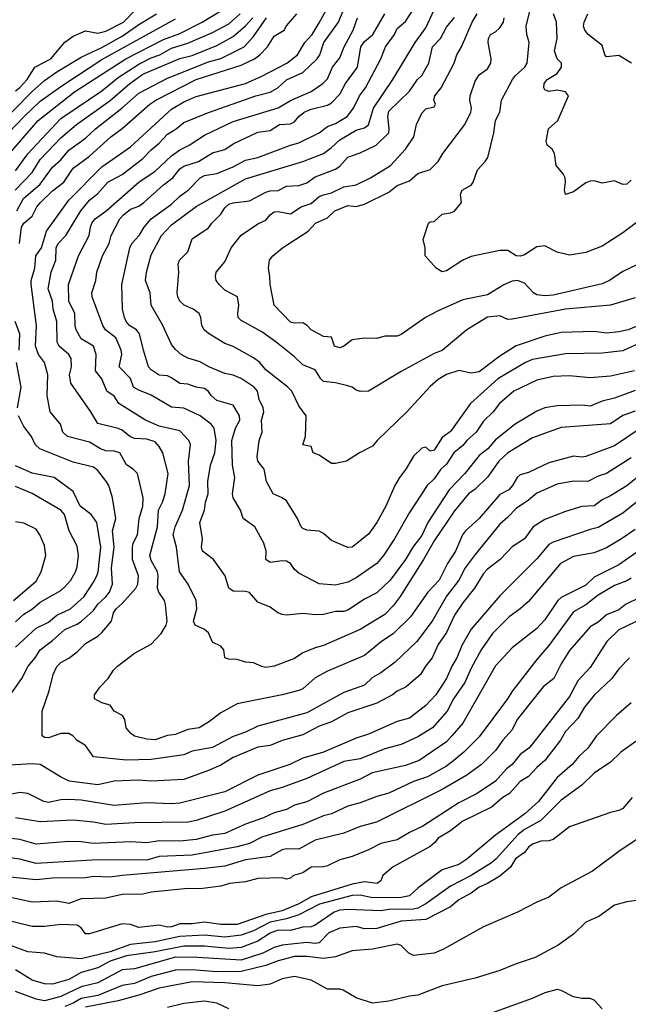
# Model space of a CAD drawing. Header units: metres. Extents: x -51132 to -49532, y -231222 to -229437.
# Tile 312 of 334: x -49686 to -49611, y -230081 to -229961. Entities that reach past the tile are written whole.
import ezdxf

# ---------------------------------------------------------------- set-up
doc = ezdxf.new("R2010")
doc.units = ezdxf.units.M
doc.layers.add('CONTOUR_INDEX', color=1, linetype='Continuous')
doc.layers.add('CONTOUR_INTER', color=3, linetype='Continuous')

msp = doc.modelspace()

# ---------------------------------------------------------------- linework, layer by layer
at = {"layer": 'CONTOUR_INDEX'}
for points, elevation in [([(-49686.08, -229970.14), (-49685.58, -229969.74), (-49684.66, -229968.76), (-49683.75, -229967.26), (-49681.8, -229966.26), (-49680.08, -229964.22), (-49679.08, -229963.48), (-49677.58, -229962.82), (-49676.08, -229963.1), (-49675.08, -229962.88), (-49672.94, -229961.76), (-49671.47, -229960.26)], 35), ([(-49686.13, -229982.26), (-49684.08, -229980.08), (-49683.08, -229978.51), (-49680.58, -229975.88), (-49678.67, -229974.26), (-49674.58, -229971.33), (-49672.15, -229969.26), (-49670.58, -229968.12), (-49666.08, -229966.2), (-49664.58, -229965.82), (-49661.58, -229964.61), (-49659.58, -229963.52), (-49658.08, -229962.24), (-49657.16, -229961.26)], 40), ([(-49610.58, -230009.19), (-49612.08, -230009.72), (-49613.58, -230010.73), (-49619.58, -230011.18), (-49623.08, -230012.42), (-49626.08, -230014.26), (-49627.18, -230015.26), (-49628.58, -230017.23), (-49630.08, -230018.69), (-49630.87, -230019.26), (-49632.58, -230021.32), (-49635.08, -230024.98), (-49636.37, -230027.26), (-49639.23, -230031.76), (-49640.08, -230032.92), (-49641.08, -230033.97), (-49644.08, -230035.81), (-49648.58, -230037.75), (-49649.58, -230038.01), (-49651.08, -230038.63), (-49652.08, -230039.33), (-49654.58, -230040.27), (-49655.58, -230040.41), (-49656.08, -230040.32), (-49657.08, -230039.86), (-49658.08, -230039.79), (-49659.08, -230039.44), (-49660.08, -230039.4), (-49660.58, -230039.26), (-49660.69, -230038.26), (-49661.08, -230037.81), (-49662.08, -230037.34), (-49662.58, -230036.19), (-49663.08, -230035.78), (-49664.22, -230035.26), (-49664.4, -230034.76), (-49664.01, -230033.26), (-49664.1, -230032.26), (-49665.07, -230030.26), (-49666.12, -230028.76), (-49666.47, -230025.76), (-49666.9, -230024.26), (-49666.64, -230023.26), (-49665.73, -230021.26), (-49664.88, -230018.26), (-49665.02, -230015.26), (-49664.76, -230013.26), (-49664.99, -230012.76), (-49666.08, -230011.6), (-49668.58, -230011), (-49670.24, -230010.26), (-49673.49, -230008.26), (-49674.08, -230007.37), (-49674.97, -230006.76), (-49675.58, -230005.26), (-49676.35, -230004.26), (-49676.28, -230002.26), (-49676.58, -230001.26), (-49678.08, -230000.36), (-49678.7, -229999.26), (-49678.83, -229998.76), (-49678.88, -229997.26), (-49679.61, -229995.76), (-49679.64, -229993.76), (-49678.42, -229990.26), (-49677.12, -229987.76), (-49676.97, -229986.76), (-49676.78, -229986.26), (-49676.39, -229985.76), (-49675.08, -229984.8), (-49671.07, -229981.26), (-49669.08, -229979.92), (-49667.08, -229978.08), (-49666.08, -229977.34), (-49664.93, -229976.76), (-49663.08, -229975.56), (-49659.58, -229973.88), (-49654.08, -229972.23), (-49652.58, -229971.34), (-49650.08, -229970.23), (-49648.63, -229969.26), (-49648.08, -229968.68), (-49647.46, -229967.26), (-49646.58, -229966.11), (-49646.06, -229964.76), (-49644.96, -229962.76), (-49644.42, -229961.26)], 45), ([(-49610.58, -229995.39), (-49613.58, -229996.26), (-49619.08, -229996.75), (-49625.58, -229997.99), (-49626.08, -229998), (-49627.08, -229997.57), (-49628.58, -229997.74), (-49631.08, -229999.26), (-49634.08, -230001.78), (-49635.08, -230002.17), (-49639.08, -230004.34), (-49643.08, -230006.73), (-49644.08, -230006.79), (-49644.58, -230006.64), (-49645.07, -230006.26), (-49645.58, -230006.08), (-49647.08, -230005.72), (-49648.58, -230005.56), (-49648.9, -230005.26), (-49649.58, -230004.13), (-49651.08, -230003.52), (-49652.08, -230002.56), (-49654.33, -230000.76), (-49656.08, -229999.52), (-49658.58, -229998.12), (-49658.95, -229997.76), (-49659.02, -229997.26), (-49658.89, -229996.26), (-49659.03, -229995.26), (-49660.58, -229994.43), (-49661.28, -229993.76), (-49661.65, -229993.26), (-49661.73, -229992.76), (-49661.63, -229992.26), (-49660.58, -229990.98), (-49659.82, -229989.26), (-49658.58, -229987.75), (-49656.58, -229986.36), (-49655.58, -229985.89), (-49655.07, -229985.26), (-49654.58, -229984.9), (-49654.08, -229984.83), (-49652.58, -229985.13), (-49651.29, -229984.26), (-49650.08, -229983.88), (-49649.08, -229983.04), (-49648.58, -229982.81), (-49647.58, -229982.58), (-49646.08, -229981.85), (-49644.58, -229981.58), (-49642.85, -229980.76), (-49640.39, -229979.26), (-49638.57, -229977.26), (-49637.55, -229975.76), (-49637.22, -229974.26), (-49636.58, -229972.85), (-49636.08, -229972.34), (-49635.08, -229972.1), (-49634.9, -229971.76), (-49635.11, -229971.26), (-49635.01, -229970.76), (-49634.22, -229969.76), (-49632.62, -229966.76), (-49632.32, -229965.76), (-49631.74, -229964.76), (-49630.43, -229961.76), (-49629.83, -229960.76)], 50), ([(-49686.08, -230034.87), (-49685.08, -230033.92), (-49684.02, -230033.26), (-49683.08, -230032.48), (-49680.58, -230031.05), (-49680.08, -230030.58), (-49679.36, -230029.76), (-49678.79, -230028.76), (-49678.58, -230028.16), (-49678.42, -230026.76), (-49678.58, -230025.62), (-49679.56, -230023.76), (-49680.14, -230021.76), (-49680.56, -230021.26), (-49684.08, -230019.23), (-49686.08, -230018.36)], 40), ([(-49610.58, -230023.59), (-49612.26, -230024.76), (-49614.08, -230025.82), (-49615.58, -230026.44), (-49618.08, -230026.9), (-49619.68, -230027.76), (-49623.58, -230032.36), (-49624.58, -230033.29), (-49625.92, -230034.26), (-49627.97, -230036.26), (-49629.34, -230038.26), (-49630.58, -230040.51), (-49631.33, -230042.26), (-49632.71, -230044.26), (-49633.5, -230045.76), (-49635.26, -230047.76), (-49637.08, -230048.89), (-49639.08, -230049.81), (-49641.08, -230050.35), (-49644.08, -230051.54), (-49646.08, -230051.87), (-49650.58, -230053.96), (-49653.58, -230055.04), (-49655.08, -230055.45), (-49660.58, -230057.92), (-49664.08, -230059.06), (-49665.03, -230059.26), (-49671.58, -230059.34), (-49675.08, -230059.57), (-49676.58, -230059.27), (-49679.08, -230059.01), (-49683.08, -230059.24), (-49686.08, -230058.76)], 40), ([(-49611.28, -230039.26), (-49612.58, -230040.58), (-49613.43, -230041.76), (-49615.58, -230043.78), (-49616.77, -230045.26), (-49617.58, -230046.62), (-49619.08, -230048.23), (-49619.69, -230049.26), (-49621.57, -230051.76), (-49622.58, -230052.6), (-49623.58, -230053.7), (-49624.58, -230054.33), (-49625.88, -230055.76), (-49626.7, -230056.26), (-49628.08, -230057.44), (-49631.58, -230059.15), (-49633.08, -230060.34), (-49634.58, -230061.23), (-49634.98, -230061.76), (-49635.57, -230062.26), (-49640.08, -230064.73), (-49641.33, -230065.76), (-49641.58, -230066.44), (-49642, -230066.76), (-49643.58, -230066.54), (-49645.08, -230066.82), (-49650.08, -230068.39), (-49651.66, -230069.26), (-49653.58, -230070.09), (-49655.58, -230070.51), (-49659.08, -230071.75), (-49661.08, -230071.73), (-49663.08, -230071.45), (-49664.58, -230071.68), (-49666.08, -230071.67), (-49667.08, -230072.02), (-49667.58, -230072.06), (-49668.58, -230071.84), (-49671.08, -230072.11), (-49672.09, -230071.76), (-49673.08, -230071.66), (-49677.08, -230072.89), (-49677.58, -230072.87), (-49678.08, -230072.14), (-49678.58, -230071.82), (-49680.58, -230071.76), (-49682.58, -230072.01), (-49684.08, -230072.01), (-49687.58, -230071.13)], 35), ([(-49610.08, -230068.79), (-49611.58, -230068.98), (-49613.08, -230069.4), (-49615, -230070.76), (-49616.58, -230071.45), (-49618.08, -230072.93), (-49619.96, -230074.26), (-49622.76, -230075.76), (-49625.08, -230076.52), (-49627.08, -230077.37), (-49630.08, -230078.28), (-49634.08, -230079.23), (-49637.08, -230080.37), (-49638.08, -230080.49), (-49640.58, -230081.1), (-49642.58, -230081.34), (-49644.58, -230080.67), (-49646.17, -230079.76), (-49646.58, -230079.64), (-49648.08, -230079.64), (-49650.08, -230078.52), (-49652.08, -230078.1), (-49653.58, -230078.38), (-49655.08, -230079.03), (-49656.58, -230079.21), (-49660.58, -230078.86), (-49664.58, -230078.75), (-49668.58, -230079.49), (-49671.08, -230080.37), (-49673.58, -230081.04), (-49677.58, -230081.81)], 30)]:
    msp.add_lwpolyline(points, dxfattribs=dict(at, elevation=elevation))
at = {"layer": 'CONTOUR_INTER'}
for points, elevation in [([(-49611.08, -230014.89), (-49614.08, -230016.77), (-49615.08, -230017.1), (-49616.33, -230017.76), (-49618.08, -230017.71), (-49620.08, -230018.06), (-49622.58, -230019.18), (-49623.58, -230020.03), (-49625.08, -230021.03), (-49626.08, -230022.11), (-49627.08, -230022.96), (-49630.08, -230026.65), (-49631.28, -230028.26), (-49632.08, -230029.77), (-49633.58, -230031.72), (-49635.31, -230034.76), (-49637.18, -230037.26), (-49639.84, -230039.76), (-49641.58, -230041.06), (-49642.58, -230041.64), (-49643.58, -230042.59), (-49646.08, -230043.49), (-49650.58, -230045.95), (-49656.58, -230047.58), (-49658.08, -230048.32), (-49659.58, -230048.82), (-49662.08, -230050.17), (-49664.58, -230050.64), (-49665.58, -230051.05), (-49669.58, -230051.65), (-49672.58, -230051.73), (-49676.58, -230051.3), (-49677.58, -230049.93), (-49678.58, -230049.32), (-49679.1, -230048.76), (-49679.58, -230048.47), (-49680.58, -230048.45), (-49682.08, -230049), (-49682.58, -230048.94), (-49682.84, -230048.76), (-49682.84, -230045.76), (-49681.98, -230043.26), (-49681.52, -230041.26), (-49681.08, -230040.31), (-49680.58, -230039.82), (-49679.58, -230039.3), (-49678.58, -230038.51), (-49677.58, -230037.48), (-49676.08, -230036.61), (-49675.58, -230036.15), (-49674.41, -230034.76), (-49674.14, -230033.76), (-49673.82, -230033.26), (-49673.08, -230032.61), (-49671.42, -230030.76), (-49671.17, -230030.26), (-49671.09, -230029.26), (-49671.84, -230027.26), (-49671.84, -230025.76), (-49671.76, -230025.26), (-49671.25, -230024.26), (-49671.04, -230022.26), (-49670.57, -230020.76), (-49670.55, -230019.76), (-49671.25, -230016.76), (-49671.74, -230016.26), (-49672.58, -230015.74), (-49673.39, -230014.26), (-49674.08, -230014.04), (-49675.08, -230014.01), (-49675.76, -230013.76), (-49677.08, -230012.96), (-49679.78, -230012.26), (-49680.32, -230011.76), (-49680.62, -230010.76), (-49681.87, -230009.26), (-49682.25, -230007.26), (-49682.16, -230004.76), (-49682.58, -230003.26), (-49683.29, -230002.26), (-49683.65, -230001.26), (-49683.54, -229998.76), (-49684.2, -229993.76), (-49684.19, -229993.26), (-49683.73, -229991.76), (-49683.63, -229990.26), (-49682.93, -229989.26), (-49682.34, -229987.26), (-49679.58, -229983.46), (-49675.58, -229979.42), (-49672.08, -229976.98), (-49667.08, -229972.39), (-49665.58, -229971.5), (-49664.08, -229970.85), (-49658.08, -229969.24), (-49656.08, -229968.37), (-49653.01, -229966.76), (-49651.73, -229965.76), (-49650.84, -229964.26), (-49649.95, -229963.26), (-49649.08, -229961.86), (-49647.08, -229958.21)], 43), ([(-49610.66, -230004.26), (-49613.58, -230004.92), (-49616.08, -230005.12), (-49618.58, -230004.89), (-49620.58, -230004.94), (-49622.58, -230005.42), (-49625.36, -230006.76), (-49627.09, -230008.26), (-49627.89, -230009.26), (-49629.08, -230010.39), (-49629.97, -230011.76), (-49631.08, -230012.75), (-49631.58, -230013.37), (-49632.67, -230014.26), (-49633.58, -230015.65), (-49634.26, -230016.26), (-49635.08, -230017.41), (-49635.91, -230018.26), (-49638.08, -230021.55), (-49639.89, -230024.76), (-49641.26, -230026.76), (-49642.08, -230027.73), (-49644.58, -230029.49), (-49645.58, -230030.02), (-49647.08, -230030.38), (-49649.08, -230030.21), (-49651.58, -230028.92), (-49652.08, -230028.48), (-49652.58, -230027.76), (-49653.08, -230027.45), (-49653.58, -230027.41), (-49655.08, -230027.64), (-49655.57, -230027.26), (-49655.53, -230026.26), (-49655.84, -230025.26), (-49656.91, -230023.26), (-49658.34, -230022.26), (-49658.67, -230021.26), (-49659.58, -230019.76), (-49659.67, -230019.26), (-49659.37, -230017.26), (-49659.67, -230015.76), (-49659.72, -230012.76), (-49659.29, -230011.26), (-49658.75, -230010.26), (-49658.78, -230009.76), (-49659.58, -230008.47), (-49661.58, -230007.87), (-49662.25, -230007.26), (-49662.58, -230006.78), (-49663.08, -230006.44), (-49664.08, -230006.27), (-49665.08, -230005.89), (-49666.08, -230005.8), (-49667.08, -230005.11), (-49667.58, -230004.89), (-49668.58, -230004.79), (-49669.58, -230004.13), (-49669.87, -230003.76), (-49670.51, -230001.76), (-49670.97, -229999.76), (-49671.37, -229999.26), (-49672.19, -229998.76), (-49672.63, -229998.26), (-49672.81, -229997.76), (-49673.05, -229996.76), (-49673.16, -229993.76), (-49672.15, -229989.26), (-49671.93, -229988.76), (-49671.01, -229987.76), (-49670.4, -229986.76), (-49669.57, -229985.76), (-49667.08, -229983.97), (-49666.08, -229982.98), (-49665.05, -229982.26), (-49663.58, -229980.76), (-49663.08, -229980.47), (-49661.58, -229980.22), (-49659.58, -229979.39), (-49658.08, -229978.61), (-49656.55, -229978.26), (-49652.6, -229976.76), (-49651.58, -229976.49), (-49649.1, -229975.26), (-49648.08, -229974.47), (-49647.08, -229974.11), (-49645.69, -229973.26), (-49644.9, -229972.26), (-49644.19, -229970.76), (-49643.45, -229969.76), (-49641.57, -229966.26), (-49641, -229964.76), (-49639.9, -229963.26), (-49639.58, -229962.56), (-49638.58, -229961.71), (-49636.98, -229959.26)], 47), ([(-49687.23, -229978.26), (-49683.33, -229973.76), (-49678.92, -229970.26), (-49672.65, -229966.26), (-49668.08, -229963.89), (-49666.08, -229963.17), (-49663.34, -229961.76), (-49661.08, -229960.38)], 38), ([(-49608.58, -230010.36), (-49613.08, -230013.39), (-49616.58, -230014.71), (-49617.08, -230014.8), (-49618.08, -230014.68), (-49621.08, -230015.46), (-49623.58, -230016.64), (-49624.58, -230016.93), (-49624.96, -230017.26), (-49625.52, -230018.26), (-49625.97, -230018.76), (-49627.08, -230019.33), (-49629.57, -230022.26), (-49631.27, -230023.76), (-49631.6, -230024.26), (-49632.47, -230026.26), (-49633.46, -230027.76), (-49634.45, -230029.76), (-49635.83, -230031.26), (-49637.96, -230034.26), (-49640.08, -230036.33), (-49641.48, -230037.26), (-49643.58, -230038.97), (-49648.08, -230040.87), (-49649.58, -230041.68), (-49651.08, -230043.02), (-49651.58, -230043.21), (-49653.58, -230043.77), (-49659.08, -230044.86), (-49661.08, -230045.94), (-49662.58, -230047.09), (-49663.71, -230047.76), (-49665.08, -230047.97), (-49666.58, -230048.57), (-49667.58, -230048.73), (-49669.08, -230049.23), (-49670.08, -230049.15), (-49671.58, -230048.8), (-49672.08, -230048.44), (-49672.61, -230047.76), (-49672.77, -230046.76), (-49673.06, -230046.26), (-49674.07, -230045.76), (-49674.58, -230045.01), (-49675.58, -230044.72), (-49676.49, -230044.26), (-49676.46, -230043.76), (-49675.79, -230042.76), (-49674.81, -230041.76), (-49674.14, -230040.76), (-49673.65, -230040.26), (-49671.58, -230038.68), (-49669.58, -230037.57), (-49668.34, -230036.26), (-49667.72, -230035.26), (-49667.63, -230034.76), (-49667.8, -230032.76), (-49667.93, -230032.26), (-49668.65, -230031.26), (-49668.81, -230030.76), (-49668.72, -230029.26), (-49668.81, -230028.76), (-49669.58, -230027.37), (-49669.71, -230026.76), (-49668.79, -230023.26), (-49668.68, -230021.26), (-49668.17, -230020.26), (-49667.85, -230019.26), (-49667.48, -230016.76), (-49668.16, -230014.26), (-49668.58, -230013.47), (-49669.08, -230012.92), (-49670.08, -230012.58), (-49671.58, -230012.5), (-49672.16, -230012.26), (-49673.08, -230011.49), (-49673.58, -230011.28), (-49676.08, -230010.69), (-49676.91, -230009.26), (-49679.34, -230005.76), (-49679.51, -230004.76), (-49679.28, -230003.76), (-49679.3, -230002.76), (-49679.58, -230002.26), (-49680.79, -230001.26), (-49681.03, -230000.76), (-49681.05, -229998.26), (-49681.51, -229996.76), (-49681.58, -229995.76), (-49682.12, -229994.26), (-49681.74, -229992.26), (-49681.2, -229990.76), (-49681.14, -229989.26), (-49680.91, -229988.76), (-49679.97, -229987.76), (-49678.12, -229984.76), (-49677.08, -229983.46), (-49676.08, -229982.66), (-49674.86, -229981.26), (-49673.08, -229980.34), (-49670.58, -229978.4), (-49669.58, -229977.33), (-49668.58, -229976.53), (-49667.58, -229975.41), (-49666.51, -229974.76), (-49665.58, -229974.01), (-49662.58, -229972.78), (-49656.81, -229970.76), (-49655.08, -229970.32), (-49654.12, -229969.76), (-49653.08, -229968.79), (-49651.08, -229967.9), (-49649.33, -229966.26), (-49649.02, -229965.76), (-49648.52, -229964.26), (-49646.73, -229961.76), (-49646.13, -229960.26)], 44), ([(-49609.58, -230000.71), (-49612.08, -230001.82), (-49614.58, -230002.12), (-49619.08, -230002.21), (-49623.08, -230002.9), (-49623.93, -230003.26), (-49627.33, -230005.26), (-49630.63, -230008.26), (-49633.08, -230011.66), (-49634.08, -230012.38), (-49635.08, -230013.92), (-49635.58, -230014.05), (-49636.08, -230013.56), (-49636.58, -230013.71), (-49637.58, -230014.67), (-49638.53, -230016.26), (-49639.31, -230017.26), (-49639.88, -230018.26), (-49640.95, -230020.76), (-49642.06, -230022.76), (-49643.08, -230024.18), (-49645.06, -230025.76), (-49645.58, -230025.78), (-49647.58, -230024.95), (-49648.58, -230024.08), (-49649.08, -230023.81), (-49650.58, -230023.69), (-49651.08, -230023.49), (-49651.3, -230023.26), (-49651.71, -230022.26), (-49653.08, -230020.13), (-49653.58, -230019.74), (-49654.7, -230019.26), (-49655.5, -230017.76), (-49655.78, -230016.26), (-49656.58, -230015.26), (-49656.64, -230014.76), (-49656.39, -230012.76), (-49656.03, -230011.76), (-49656.12, -230010.26), (-49655.84, -230009.26), (-49655.9, -230008.76), (-49656.42, -230007.76), (-49656.59, -230006.76), (-49657, -230006.26), (-49658.58, -230005.2), (-49659.58, -230004.81), (-49660.58, -230004.59), (-49662.54, -230003.76), (-49663.58, -230003.16), (-49665.08, -230002.71), (-49665.89, -230002.26), (-49666.58, -230001.67), (-49667.08, -230001.05), (-49668.15, -229998.76), (-49669.57, -229996.26), (-49669.7, -229994.76), (-49670.24, -229993.26), (-49670.12, -229992.26), (-49669.58, -229990.11), (-49668.29, -229987.76), (-49667.08, -229986.49), (-49664.08, -229984.23), (-49658.08, -229980.87), (-49651.08, -229978.77), (-49648.58, -229977.76), (-49647.58, -229977.06), (-49646.58, -229976.12), (-49644.58, -229974.93), (-49643.58, -229974.64), (-49643.08, -229974.27), (-49642.45, -229972.26), (-49640.11, -229968.76), (-49637.39, -229964.26), (-49636.08, -229962.46), (-49635.08, -229960.29)], 48), ([(-49608.52, -229984.76), (-49612.08, -229987.45), (-49614.58, -229989.06), (-49616.58, -229989.85), (-49618.58, -229990.19), (-49620.08, -229989.8), (-49621.58, -229989.03), (-49622.58, -229989.16), (-49624.08, -229990.12), (-49624.58, -229990.28), (-49625.08, -229990.26), (-49626.08, -229989.61), (-49627.08, -229989.61), (-49630.58, -229990.33), (-49631.58, -229990.77), (-49633.58, -229992.08), (-49634.08, -229992.2), (-49634.82, -229991.76), (-49636.15, -229990.26), (-49636.18, -229989.26), (-49636.4, -229988.26), (-49635.78, -229986.26), (-49635.58, -229986.11), (-49635.08, -229986.08), (-49634.08, -229985.17), (-49633.08, -229985.02), (-49632.58, -229984.79), (-49631.74, -229983.76), (-49631.87, -229982.76), (-49631.65, -229982.26), (-49630.58, -229981.64), (-49630.3, -229981.26), (-49629.81, -229979.76), (-49628.84, -229978.76), (-49628.54, -229978.26), (-49627.79, -229975.26), (-49627.58, -229973.76), (-49627.08, -229972.76), (-49626.87, -229971.26), (-49625.52, -229968.76), (-49625.15, -229968.26), (-49624.04, -229967.26), (-49623.73, -229966.76), (-49623.51, -229964.26), (-49623.77, -229963.26), (-49623.87, -229962.26), (-49623.38, -229960.26)], 52), ([(-49688.58, -229974.76), (-49684.11, -229970.26), (-49682.58, -229968.89), (-49681.08, -229967.81), (-49678.08, -229966.03), (-49675.58, -229964.87), (-49673.08, -229963.47), (-49671.08, -229962.05), (-49668.92, -229960.76)], 36), ([(-49686.96, -229975.26), (-49685.05, -229973.26), (-49683.08, -229971.42), (-49680.58, -229969.6), (-49675.58, -229966.32), (-49666.58, -229961.35)], 37), ([(-49686.08, -229979.91), (-49684.58, -229977.82), (-49680.58, -229973.52), (-49675.58, -229970.14), (-49673.58, -229968.52), (-49671.08, -229966.88), (-49669.58, -229966.12), (-49668.51, -229965.76), (-49667.08, -229964.93), (-49665.08, -229964.35), (-49662.08, -229963.03), (-49660.08, -229961.97), (-49658.7, -229960.76)], 39), ([(-49685.92, -229984.76), (-49685.11, -229983.26), (-49683.08, -229981.5), (-49681.58, -229979.43), (-49680.58, -229978.56), (-49679.58, -229977.37), (-49677.58, -229975.91), (-49676.36, -229974.76), (-49673.14, -229972.26), (-49671.08, -229970.43), (-49667.58, -229968.59), (-49662.58, -229966.62), (-49661.08, -229966.22), (-49658.22, -229964.76), (-49657.08, -229963.51), (-49655.52, -229961.26)], 41), ([(-49685.61, -229988.76), (-49685.36, -229986.76), (-49685.09, -229986.26), (-49684.08, -229985.42), (-49683.48, -229984.26), (-49683.05, -229983.76), (-49681.58, -229982.33), (-49680.2, -229981.26), (-49679.08, -229979.58), (-49677.08, -229978.1), (-49674.47, -229975.76), (-49673.08, -229974.75), (-49669.74, -229971.76), (-49668.98, -229971.26), (-49664.08, -229968.77), (-49658.58, -229967.03), (-49656.98, -229966.26), (-49656.33, -229965.76), (-49655.4, -229964.76), (-49654.58, -229963.5), (-49653.34, -229962.76), (-49653.08, -229962.24), (-49651.83, -229960.76)], 42), ([(-49610.58, -230006.67), (-49613.08, -230007.61), (-49614.58, -230007.95), (-49616.08, -230008.57), (-49617.08, -230008.44), (-49620.08, -230008.52), (-49621.57, -230008.76), (-49622.58, -230009.19), (-49625.2, -230010.76), (-49627.58, -230012.69), (-49628.52, -230013.76), (-49629.58, -230014.59), (-49631.34, -230016.76), (-49633.23, -230018.76), (-49635.85, -230022.76), (-49636.58, -230024.33), (-49637.67, -230025.76), (-49638.56, -230027.26), (-49640.42, -230029.76), (-49642.08, -230031.32), (-49643.58, -230032.1), (-49645.58, -230033.43), (-49646.08, -230033.61), (-49647.08, -230033.6), (-49648.58, -230033.95), (-49649.58, -230034.02), (-49651.08, -230033.83), (-49653.08, -230034.04), (-49653.58, -230033.98), (-49654.14, -230033.76), (-49655.08, -230033.09), (-49656.58, -230032.47), (-49657.58, -230031.3), (-49658.08, -230031.17), (-49659.58, -230031.11), (-49660.08, -230030.76), (-49660.56, -230029.26), (-49661.97, -230027.26), (-49663.32, -230026.26), (-49663.45, -230025.76), (-49663.31, -230024.76), (-49663.63, -230022.76), (-49663.05, -230021.26), (-49662.93, -230020.26), (-49662.61, -230019.26), (-49662.65, -230017.76), (-49662.35, -230015.76), (-49661.79, -230014.26), (-49661.65, -230012.76), (-49661.9, -230011.26), (-49662.25, -230010.76), (-49663.58, -230009.76), (-49665.58, -230008.83), (-49667.08, -230008.69), (-49669.58, -230007.23), (-49671.08, -230006.63), (-49671.7, -230006.26), (-49672.08, -230005.22), (-49673.48, -230003.76), (-49673.13, -230002.26), (-49673.24, -230001.76), (-49673.88, -230000.26), (-49675.15, -229999.26), (-49675.46, -229998.76), (-49676.77, -229995.26), (-49676.81, -229994.76), (-49676.31, -229993.26), (-49676.18, -229992.26), (-49675.51, -229990.26), (-49674.67, -229988.76), (-49674.44, -229987.76), (-49673.38, -229985.76), (-49672.95, -229985.26), (-49672.08, -229984.58), (-49671.08, -229984.18), (-49670.47, -229983.76), (-49668.08, -229981.59), (-49666.93, -229980.76), (-49666.08, -229979.66), (-49665.58, -229979.34), (-49663.79, -229978.76), (-49662.08, -229977.7), (-49660.58, -229977.29), (-49659.58, -229976.62), (-49656.58, -229975.16), (-49655.08, -229974.98), (-49653.92, -229974.26), (-49652.58, -229974.17), (-49652.08, -229973.91), (-49651.55, -229973.26), (-49650.92, -229972.76), (-49650.08, -229972.37), (-49648.08, -229971.88), (-49647.58, -229971.59), (-49646.58, -229970.55), (-49645.87, -229969.26), (-49644.42, -229967.26), (-49644.01, -229964.76), (-49643.58, -229964.14), (-49642.56, -229963.26), (-49641.07, -229960.76)], 46), ([(-49608.99, -229998.26), (-49611.42, -229999.26), (-49612.58, -229999.52), (-49614.08, -229999.67), (-49615.58, -229999.46), (-49619.58, -229999.58), (-49621.58, -230000.05), (-49625.08, -230001.21), (-49627.08, -230002.5), (-49629.58, -230004.37), (-49630.58, -230004.57), (-49632.08, -230004.21), (-49633.58, -230004.7), (-49634.58, -230005.34), (-49635.58, -230006.19), (-49638.39, -230009.26), (-49642.04, -230012.76), (-49642.58, -230013.46), (-49644.16, -230014.26), (-49645.77, -230015.26), (-49647.08, -230015.57), (-49647.58, -230015.56), (-49649.08, -230014.56), (-49649.82, -230014.26), (-49650.08, -230013.5), (-49651.08, -230013.27), (-49650.75, -230012.26), (-49650.68, -230009.76), (-49651.58, -230008.53), (-49652.44, -230006.76), (-49652.91, -230006.26), (-49655.58, -230004.16), (-49656.34, -230003.26), (-49657.08, -230002.69), (-49659.58, -230001.3), (-49660.58, -230000.95), (-49662.58, -229999.71), (-49663.11, -229999.26), (-49663.37, -229998.76), (-49663.51, -229997.76), (-49663.71, -229997.26), (-49664.44, -229996.76), (-49665.56, -229996.26), (-49666.07, -229995.76), (-49666.32, -229995.26), (-49666.38, -229994.76), (-49666.21, -229992.26), (-49666.27, -229991.26), (-49666.12, -229990.76), (-49665.1, -229989.76), (-49664.58, -229988.17), (-49662.58, -229986.85), (-49662.16, -229986.26), (-49661.08, -229985.18), (-49660.58, -229984.39), (-49660.08, -229983.96), (-49659.58, -229983.78), (-49657.58, -229983.53), (-49655.58, -229982.49), (-49655.08, -229982.34), (-49654.08, -229982.29), (-49653.08, -229981.78), (-49651.58, -229981.69), (-49650.58, -229981.35), (-49649.58, -229980.62), (-49647.08, -229979.69), (-49646.58, -229979.34), (-49645.58, -229978.23), (-49644.08, -229977.7), (-49642.13, -229976.76), (-49640.61, -229975.26), (-49640.55, -229974.76), (-49640.74, -229973.26), (-49640.58, -229972.63), (-49638.08, -229970.2), (-49637.11, -229968.76), (-49636.58, -229968.26), (-49635.71, -229966.76), (-49635.26, -229964.76), (-49634.32, -229963.76), (-49633.58, -229962.37), (-49632.58, -229961.22)], 49), ([(-49609.58, -229990.97), (-49612.08, -229992.16), (-49613.7, -229993.26), (-49614.58, -229993.67), (-49620.58, -229995.04), (-49621.58, -229995.14), (-49622.58, -229994.99), (-49622.98, -229994.76), (-49624.08, -229993.59), (-49624.92, -229993.26), (-49625.58, -229993.34), (-49626.58, -229993.78), (-49628.58, -229995.02), (-49631.58, -229995.62), (-49634.58, -229996.95), (-49636.11, -229997.76), (-49639.08, -229999.85), (-49639.58, -230000.04), (-49641.08, -230000.05), (-49642.08, -230000.31), (-49643.58, -230000.28), (-49645.08, -230000.47), (-49646.08, -230001.28), (-49646.58, -230001.48), (-49647.2, -230001.26), (-49647.58, -230000.18), (-49648.58, -230000.1), (-49650.08, -229999.28), (-49650.57, -229998.76), (-49651.08, -229998.43), (-49652.08, -229998.44), (-49652.58, -229998.32), (-49654.59, -229996.26), (-49655.07, -229993.76), (-49655.09, -229992.76), (-49655.28, -229991.76), (-49655.13, -229990.76), (-49654.72, -229990.26), (-49653.55, -229989.26), (-49650.42, -229987.26), (-49649.53, -229986.26), (-49648.08, -229985.63), (-49647.19, -229984.76), (-49645.58, -229984.12), (-49644.58, -229984.24), (-49643.58, -229983.97), (-49640.58, -229982.49), (-49639.58, -229981.68), (-49638.08, -229981.11), (-49637.08, -229980.21), (-49635.58, -229979.73), (-49634.59, -229978.76), (-49634.01, -229977.76), (-49631.34, -229974.26), (-49630.61, -229972.76), (-49630.53, -229972.26), (-49630.74, -229971.26), (-49630.69, -229970.76), (-49630.08, -229968.96), (-49629.58, -229968.19), (-49628.58, -229967.47), (-49628.16, -229966.76), (-49628.11, -229966.26), (-49628.5, -229964.26), (-49628.47, -229963.76), (-49628.19, -229963.26), (-49627.58, -229962.94), (-49627.08, -229962.47), (-49626.64, -229961.76), (-49626.56, -229961.26)], 51), ([(-49611.08, -229981.04), (-49611.58, -229981.5), (-49612.08, -229981.56), (-49613.08, -229981.1), (-49614.58, -229981.38), (-49615.58, -229981.12), (-49616.08, -229981.15), (-49616.58, -229981.34), (-49618.08, -229982.45), (-49619.08, -229982.79), (-49619.19, -229982.26), (-49619.05, -229981.26), (-49619.12, -229980.76), (-49619.37, -229980.26), (-49620.21, -229979.26), (-49620.42, -229977.76), (-49620.71, -229977.26), (-49621.29, -229976.76), (-49621.43, -229976.26), (-49621.14, -229974.76), (-49620, -229973.76), (-49618.69, -229970.76), (-49619.08, -229970.25), (-49620.08, -229970.05), (-49621.08, -229970.21), (-49621.58, -229970.04), (-49621.7, -229969.76), (-49621.66, -229969.26), (-49621.31, -229968.76), (-49620.08, -229968.03), (-49619.56, -229967.26), (-49619.57, -229966.76), (-49620.08, -229966.23), (-49620.4, -229965.26), (-49620.07, -229963.76), (-49620.15, -229961.76), (-49620.54, -229960.76)], 53), ([(-49611.03, -229966.76), (-49612.58, -229965.85), (-49614.08, -229966), (-49614.27, -229965.76), (-49614.58, -229964.63), (-49616.3, -229963.26), (-49616.73, -229962.76), (-49616.86, -229962.26), (-49616.79, -229961.76), (-49616.35, -229960.76)], 54), ([(-49685.65, -230001.76), (-49685.58, -229999.76), (-49686.15, -229998.26)], 42), ([(-49685.84, -230008.76), (-49685.4, -230006.26), (-49685.98, -230003.26)], 42), ([(-49687.45, -230044.76), (-49685.31, -230041.76), (-49684.57, -230040.26), (-49683.72, -230039.26), (-49683.11, -230038.26), (-49681.58, -230037.13), (-49680.08, -230035.8), (-49678.58, -230035.15), (-49678.05, -230034.76), (-49676.58, -230033.48), (-49676.08, -230032.72), (-49675.08, -230031.82), (-49674.66, -230031.26), (-49674.28, -230030.26), (-49674.39, -230028.26), (-49674.08, -230025.76), (-49674.29, -230023.76), (-49673.87, -230022.26), (-49674.28, -230019.76), (-49674.74, -230018.26), (-49675.08, -230017.66), (-49676.08, -230016.41), (-49676.58, -230016.02), (-49679.08, -230015.4), (-49683.15, -230013.76), (-49683.71, -230013.26), (-49684.16, -230012.26), (-49685.08, -230011.06), (-49685.72, -230009.76)], 42), ([(-49609.58, -230016.67), (-49611.58, -230018.3), (-49613.58, -230019.51), (-49614.58, -230019.97), (-49615.58, -230020.74), (-49617.08, -230020.79), (-49619.08, -230021.42), (-49621.58, -230022.37), (-49622.99, -230023.26), (-49624.08, -230024.74), (-49625.58, -230025.7), (-49627.01, -230027.26), (-49628.58, -230028.42), (-49629.08, -230028.97), (-49630.14, -230030.76), (-49631.58, -230032.55), (-49632.58, -230034.03), (-49633.58, -230036.15), (-49634.58, -230037.62), (-49635.32, -230039.26), (-49636.14, -230040.26), (-49636.74, -230041.26), (-49638.49, -230042.76), (-49639.58, -230043.29), (-49640.14, -230043.76), (-49642.08, -230044.78), (-49645.58, -230045.95), (-49647.58, -230047.03), (-49649.08, -230047.56), (-49651.08, -230048.63), (-49653.58, -230049.33), (-49655.08, -230049.94), (-49656.58, -230050.13), (-49659.58, -230051.38), (-49661.08, -230052.31), (-49662.58, -230052.98), (-49665.58, -230054.09), (-49669.58, -230054.27), (-49671.08, -230054.17), (-49674.08, -230054.27), (-49676.08, -230054.73), (-49679.55, -230054.26), (-49680.62, -230053.76), (-49683.08, -230052.23), (-49684.08, -230052.16), (-49687.58, -230052.37)], 42), ([(-49686.08, -230037.96), (-49683.58, -230035.65), (-49682.08, -230034.89), (-49681.08, -230034.06), (-49679.41, -230033.26), (-49677.74, -230031.76), (-49676.58, -230030.04), (-49676.2, -230029.26), (-49676.04, -230028.76), (-49675.68, -230025.76), (-49676.18, -230022.76), (-49676.89, -230021.76), (-49678.2, -230020.76), (-49679.08, -230018.97), (-49681.38, -230017.26), (-49684.08, -230016.72), (-49686.08, -230015.84)], 41), ([(-49608.58, -230018.82), (-49612.08, -230021.62), (-49615.08, -230023.36), (-49616.08, -230023.59), (-49620.58, -230025.16), (-49621.08, -230025.44), (-49622.58, -230027.2), (-49627.08, -230031.69), (-49630.57, -230035.76), (-49631.7, -230037.76), (-49632.31, -230039.26), (-49632.92, -230040.26), (-49633.58, -230041.76), (-49634.86, -230043.76), (-49636.08, -230045.05), (-49638.08, -230046.59), (-49639.58, -230046.99), (-49643.08, -230048.55), (-49644.58, -230049.05), (-49648.58, -230050.76), (-49651.08, -230051.47), (-49652.68, -230052.26), (-49656.58, -230053.55), (-49660.58, -230055.59), (-49666.08, -230056.94), (-49667.08, -230057.04), (-49670.08, -230056.93), (-49674.08, -230057.23), (-49678.08, -230056.61), (-49679.58, -230056.5), (-49680.58, -230056.57), (-49682.08, -230056.89), (-49682.65, -230056.76), (-49684.58, -230055.8), (-49685.58, -230055.65), (-49686.58, -230055.87)], 41), ([(-49686.34, -230032.26), (-49683.58, -230029.9), (-49682.98, -230028.76), (-49682.39, -230026.76), (-49682.58, -230025.56), (-49683.14, -230024.26), (-49683.58, -230023.57), (-49685.08, -230022.84), (-49686.08, -230022.69)], 39), ([(-49609.58, -230025.85), (-49612.58, -230027.9), (-49615.58, -230029.42), (-49616.58, -230030.39), (-49619.58, -230031.89), (-49620.02, -230032.26), (-49621.58, -230034.6), (-49622.58, -230035.68), (-49625.58, -230038.03), (-49627.58, -230040.23), (-49631.58, -230047.19), (-49632.9, -230048.76), (-49633.58, -230049.47), (-49636.9, -230051.76), (-49638.58, -230052.35), (-49642.64, -230053.26), (-49644.08, -230054.02), (-49648.58, -230055.73), (-49650.58, -230056.8), (-49652.08, -230057.2), (-49653.08, -230057.74), (-49654.58, -230058.14), (-49655.88, -230058.76), (-49658.08, -230059.52), (-49660.58, -230060.67), (-49662.08, -230060.87), (-49664.08, -230061.38), (-49666.08, -230061.58), (-49668.58, -230061.56), (-49670.08, -230061.79), (-49672.08, -230061.67), (-49676.58, -230061.88), (-49678.08, -230061.66), (-49679.58, -230061.65), (-49683.58, -230061.95), (-49685.58, -230061.4), (-49686.58, -230061.27)], 39), ([(-49611.08, -230029.52), (-49611.58, -230029.87), (-49613.08, -230030.45), (-49615.08, -230031.6), (-49616.58, -230032.79), (-49618.08, -230033.63), (-49621.08, -230037.76), (-49622.58, -230039.44), (-49625.54, -230043.26), (-49626.15, -230044.26), (-49629.58, -230048.88), (-49631.45, -230050.76), (-49632.67, -230051.76), (-49633.58, -230052.43), (-49635.87, -230053.76), (-49637.58, -230054.32), (-49640.58, -230055.74), (-49642.08, -230056.13), (-49644.08, -230056.9), (-49645.58, -230057.31), (-49647.58, -230058.25), (-49648.58, -230058.52), (-49651.08, -230059.54), (-49656.08, -230061.1), (-49657.58, -230061.89), (-49659.08, -230062.29), (-49664.58, -230063.31), (-49668.58, -230063.47), (-49670.08, -230063.9), (-49676.08, -230063.88), (-49683.58, -230064.32), (-49685.58, -230063.77), (-49687.08, -230063.6)], 38), ([(-49610.08, -230031.92), (-49611.75, -230032.76), (-49612.58, -230033.41), (-49614.08, -230034), (-49615.08, -230034.89), (-49616.08, -230035.45), (-49618.58, -230038.37), (-49619.58, -230039.96), (-49620.5, -230041.76), (-49621.78, -230042.76), (-49624.95, -230046.76), (-49625.58, -230048.03), (-49626.69, -230049.26), (-49627.58, -230050.55), (-49629.31, -230052.26), (-49631.08, -230053.53), (-49634.08, -230055.29), (-49642.09, -230059.26), (-49644.08, -230059.82), (-49646.08, -230060.63), (-49649.58, -230061.47), (-49651.58, -230062.55), (-49653.08, -230062.52), (-49653.58, -230062.66), (-49655.08, -230063.46), (-49658.08, -230063.87), (-49660.58, -230064.64), (-49663.08, -230064.94), (-49673.08, -230065.76), (-49674.58, -230065.99), (-49676.58, -230065.88), (-49677.58, -230066.07), (-49681.58, -230066.1), (-49683.58, -230066.31), (-49687.58, -230065.91)], 37), ([(-49609.58, -230034.42), (-49612.58, -230035.82), (-49614.01, -230037.26), (-49616.08, -230040.41), (-49617.58, -230042.04), (-49618.58, -230043.94), (-49623.08, -230049.72), (-49623.53, -230050.26), (-49624.58, -230051.03), (-49625.56, -230052.26), (-49626.25, -230052.76), (-49627.58, -230054.26), (-49629.83, -230055.76), (-49632.08, -230056.92), (-49636.45, -230059.76), (-49638.08, -230060.52), (-49639.58, -230061.44), (-49641.58, -230061.87), (-49643.08, -230062.66), (-49645.08, -230063.47), (-49646.58, -230063.88), (-49648.08, -230064.6), (-49648.58, -230064.72), (-49650.08, -230064.74), (-49651.08, -230065.43), (-49652.21, -230065.76), (-49652.58, -230066.1), (-49653.08, -230066.24), (-49653.58, -230066.04), (-49656.58, -230066.14), (-49658.08, -230066.54), (-49660.03, -230066.76), (-49661.08, -230067.06), (-49663.58, -230067.4), (-49665.08, -230067.35), (-49669.58, -230067.81), (-49670.58, -230068.05), (-49673.08, -230068.11), (-49675.08, -230068.54), (-49678.08, -230068.63), (-49679.58, -230069.17), (-49681.08, -230068.92), (-49684.08, -230069.03), (-49687.08, -230068.39)], 36), ([(-49611.08, -230044.75), (-49612.84, -230046.26), (-49615.27, -230048.76), (-49616.34, -230050.26), (-49617.43, -230051.26), (-49618.24, -230052.26), (-49620.08, -230053.84), (-49622.35, -230056.76), (-49624.01, -230058.26), (-49627.58, -230060.84), (-49631.08, -230063.77), (-49632.08, -230064.42), (-49634.08, -230065.1), (-49637.01, -230067.26), (-49638.08, -230068.27), (-49639.08, -230068.47), (-49642.58, -230068.49), (-49644.08, -230068.19), (-49645.08, -230068.23), (-49649.03, -230069.26), (-49651.58, -230070.58), (-49653.08, -230071.07), (-49655.08, -230071.47), (-49657.08, -230072.5), (-49658.58, -230073.03), (-49660.58, -230073.31), (-49663.08, -230073.03), (-49666.08, -230073.21), (-49669.08, -230073.86), (-49672.08, -230074.2), (-49674.58, -230075.08), (-49678.08, -230075.95), (-49681.08, -230075.68), (-49682.58, -230075.25), (-49684.58, -230075.08), (-49686.58, -230074.35)], 34), ([(-49610.08, -230049.14), (-49612.31, -230050.76), (-49613.58, -230051.96), (-49615.58, -230053.3), (-49617.06, -230054.76), (-49619.58, -230056.58), (-49622.08, -230059.06), (-49624.08, -230060.18), (-49624.84, -230060.76), (-49627.52, -230063.76), (-49628.08, -230064.22), (-49630.58, -230065.77), (-49633.08, -230067.07), (-49636.08, -230069.23), (-49637.08, -230069.75), (-49637.58, -230069.88), (-49640.58, -230069.91), (-49641.58, -230070.07), (-49645.58, -230069.9), (-49646.58, -230070.01), (-49647.26, -230070.26), (-49649.58, -230071.83), (-49650.08, -230072.02), (-49651.08, -230072.09), (-49652.58, -230072.47), (-49654.08, -230072.45), (-49655.08, -230072.82), (-49656.58, -230073.78), (-49658.58, -230074.55), (-49660.08, -230074.69), (-49663.08, -230074.39), (-49665.58, -230074.38), (-49669.08, -230075.07), (-49672.58, -230075.57), (-49674.58, -230076.22), (-49676.08, -230077.03), (-49678.08, -230077.6), (-49679.58, -230078.45), (-49681.58, -230079.03), (-49682.58, -230078.98), (-49684.08, -230078.52), (-49686.08, -230077.29)], 33), ([(-49610.96, -230056.26), (-49612.08, -230057.6), (-49612.58, -230057.86), (-49613.58, -230058.09), (-49618.58, -230059.86), (-49620.58, -230061.37), (-49621.08, -230061.55), (-49622.08, -230061.58), (-49623.08, -230061.94), (-49623.58, -230062.34), (-49624.08, -230062.98), (-49625.18, -230063.76), (-49625.78, -230064.76), (-49627.08, -230065.87), (-49628.58, -230066.76), (-49629.58, -230067.19), (-49630.58, -230067.94), (-49632.08, -230068.73), (-49633.08, -230069.59), (-49636.08, -230071.14), (-49639.08, -230071.36), (-49642.08, -230072.25), (-49643.58, -230072.26), (-49644.58, -230071.99), (-49646.58, -230072.2), (-49647.91, -230072.76), (-49649.08, -230073.99), (-49649.58, -230074.06), (-49650.58, -230073.94), (-49653.58, -230074.28), (-49654.58, -230074.56), (-49655.96, -230075.26), (-49658.58, -230076.11), (-49663.92, -230075.76), (-49666.58, -230075.74), (-49671.58, -230077.13), (-49673.08, -230077.28), (-49676.08, -230078.86), (-49678.08, -230079.35), (-49680.58, -230080.53), (-49682.58, -230081.03), (-49683.58, -230080.84), (-49686.08, -230079.91)], 32), ([(-49610.08, -230061.17), (-49612.58, -230062.84), (-49615.79, -230065.26), (-49619.58, -230067.27), (-49621.08, -230068.4), (-49622.58, -230069.01), (-49624.91, -230070.26), (-49629.08, -230072.04), (-49633.92, -230074.76), (-49635.08, -230075.26), (-49637.58, -230075.53), (-49638.15, -230075.26), (-49639.08, -230074.31), (-49639.58, -230074.16), (-49642.58, -230074.76), (-49645.08, -230074.94), (-49647.08, -230075.69), (-49648.58, -230075.91), (-49650.58, -230075.64), (-49652.08, -230075.64), (-49654.08, -230076.17), (-49655.58, -230076.75), (-49658.58, -230077.48), (-49661.58, -230077.53), (-49664.58, -230077.29), (-49666.58, -230077.33), (-49669.58, -230078.08), (-49671.58, -230078.94), (-49673.08, -230079.17), (-49676.08, -230080.41), (-49678.08, -230080.77), (-49679.08, -230081.35), (-49680.08, -230081.72)], 31), ([(-49614.58, -230082.02), (-49615.58, -230080.95), (-49616.08, -230080.75), (-49617.08, -230080.78), (-49618.08, -230080.58), (-49619.58, -230079.8), (-49620.08, -230079.67), (-49621.58, -230080.06), (-49623.13, -230080.76), (-49630.58, -230083.45)], 29), ([(-49660.08, -230082.01), (-49661.58, -230081.32), (-49663.08, -230081.07), (-49665.58, -230081.37), (-49667.58, -230081.87)], 29)]:
    msp.add_lwpolyline(points, dxfattribs=dict(at, elevation=elevation))

doc.saveas('drawing.dxf')
